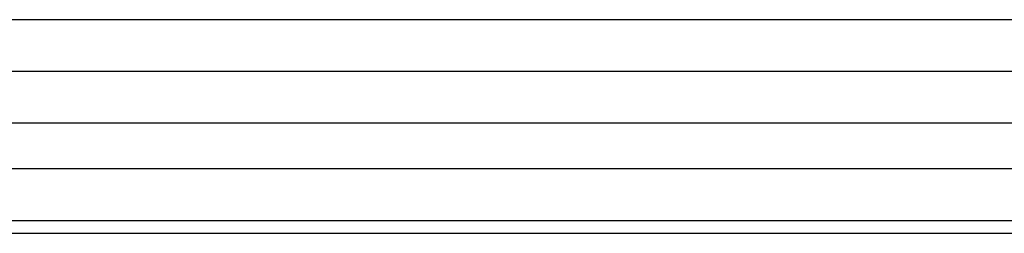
# Model space of a CAD drawing. Header units: millimetres. Extents: x 0 to 1524, y 0 to 1016.
# Tile 272 of 352: x 728.1 to 743.3, y 932.64 to 935.94. Entities that reach past the tile are written whole.
import ezdxf

# ---------------------------------------------------------------- set-up
doc = ezdxf.new("R2010")
doc.units = ezdxf.units.MM
doc.header["$LTSCALE"] = 83.82
doc.layers.get('0').update_dxf_attribs({"linetype": 'CONTINUOUS'})

msp = doc.modelspace()

# ---------------------------------------------------------------- linework, layer by layer
at = {"color": 7, "linetype": 'CONTINUOUS'}
for p, q in [((974.594, 935.938), (546.194, 935.938)), ((974.394, 935.138), (546.394, 935.138)), ((974.394, 935.138), (546.394, 935.138)), ((974.394, 935.138), (546.394, 935.138)), ((974.394, 934.338), (546.394, 934.338)), ((554.394, 933.638), (966.394, 933.638)), ((554.594, 932.838), (966.194, 932.838)), ((966.194, 932.638), (554.594, 932.638))]:
    msp.add_line(p, q, dxfattribs=at)

doc.saveas('drawing.dxf')
